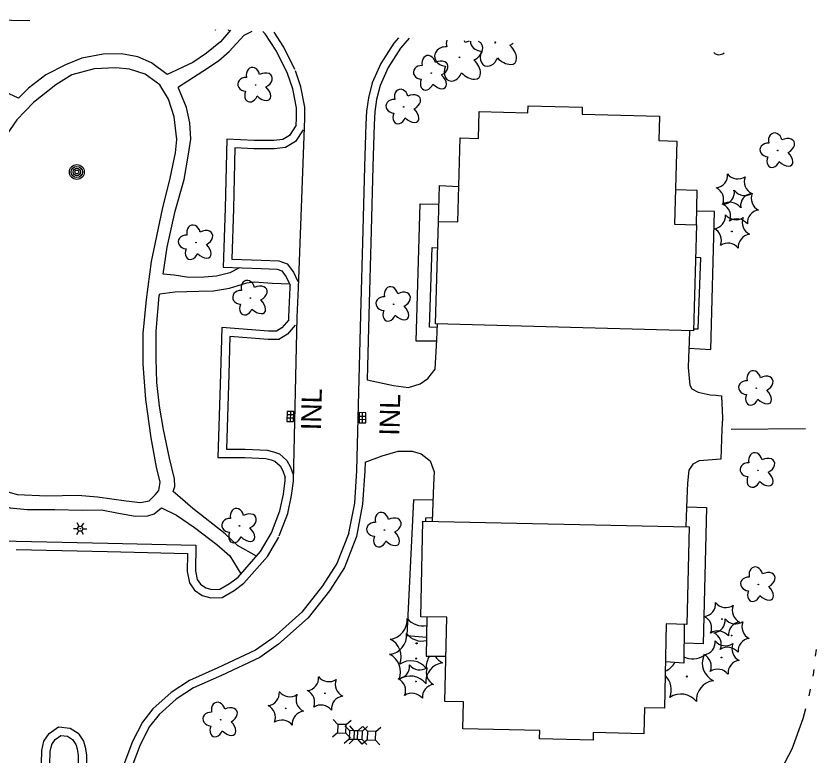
# Model space of a CAD drawing. Extents: x 588843 to 2552415, y 180129 to 269402.
# Drawn here: x 607889.6 to 608128.7, y 183988.2 to 184209.1 of the extents above; entities that cross this region are included whole.
import ezdxf

# ---------------------------------------------------------------- set-up
doc = ezdxf.new("R2010")
doc.units = 0
for name, color, linetype in [('E_BLD', 7, 'Continuous'), ('E_BLD_HvyDash', 7, 'Continuous'), ('E_DRN', 7, 'Continuous'), ('E_DRN_RipRap', 7, 'Continuous'), ('E_DRN_Text', 7, 'Continuous'), ('E_DWY', 7, 'Continuous'), ('E_LAND_Vegetation', 7, 'Continuous'), ('E_LTG', 7, 'Continuous'), ('E_MISCPROP', 7, 'Continuous'), ('E_PATH_Sidewalk', 7, 'Continuous'), ('E_RDWY_C_and_G', 7, 'Continuous'), ('E_UTL_AG_Bold', 7, 'Continuous'), ('E_WTR_P', 7, 'Continuous')]:
    doc.layers.add(name, color=color, linetype=linetype)

# ---------------------------------------------------------------- blocks, each defined once
blk = doc.blocks.new('DTRE_3')
at = {"layer": 'E_LAND_Vegetation'}
blk.add_circle((-0.6, 0), 0.601, dxfattribs=at)
for centre, major_axis, ratio in [((-6.1, 17.5), (4.5, -16.3), 0.782863), ((13.3, 9), (-17.3, -9.6), 0.691916), ((-19.3, 0.5), (16.2, -0.4), 0.832022), ((-8.2, -17.2), (5.9, 15.9), 0.716896), ((11.6, -12.2), (-16.4, 15), 0.560249)]:
    blk.add_ellipse(centre, major_axis=major_axis, ratio=ratio, start_param=1.570796, end_param=4.712389, dxfattribs=at)
blk = doc.blocks.new('CTRE_3')
at = {"layer": 'E_LAND_Vegetation'}
blk.add_circle((0, 0), 0.733, dxfattribs=at)
for centre, start, end in [((-39.3, 29.4), 280.2067, 5.9716), ((5.9, 49), 220.2113, 305.9762), ((45.4, 19.3), 160.2113, 245.9762), ((-45.4, -19.3), 340.2113, 65.9762), ((39.5, -29.6), 100.2511, 185.9272), ((-5.9, -49), 40.2113, 125.9762)]:
    blk.add_arc(centre, 25.8, start, end, dxfattribs=at)
blk = doc.blocks.new('PED_2')
at = {"layer": 'E_UTL_AG_Bold'}
for p, q in [((-8.2, 8.2), (-17.5, 17.5)), ((8.2, 8.2), (17.5, 17.5)), ((-8.2, -8.2), (-17.5, -17.5)), ((8.2, -8.2), (17.5, -17.5))]:
    blk.add_line(p, q, dxfattribs=at)
blk.add_lwpolyline([(-8.2, -8.2), (8.2, -8.2), (8.2, 8.2), (-8.2, 8.2)], close=True, dxfattribs=at)
blk = doc.blocks.new('INLO_2')
at = {"layer": 'E_DRN'}
for p, q in [((6.6, -13.1), (6.6, 0)), ((13.1, -13.1), (13.1, 0)), ((19.7, -6.6), (0, -6.6))]:
    blk.add_line(p, q, dxfattribs=at)
blk.add_lwpolyline([(0, -13.1), (19.7, -13.1), (19.7, 0), (0, 0)], close=True, dxfattribs=at)
blk = doc.blocks.new('INLT_98')
at = {"layer": 'E_DRN_Text'}
blk.add_text('INL', height=39.37, dxfattribs=at).set_placement((-36.2, -19.7))
blk = doc.blocks.new('INLT_99')
at = {"layer": 'E_DRN_Text'}
blk.add_text('INL', height=39.37, dxfattribs=at).set_placement((-36.2, -19.7))
blk = doc.blocks.new('LPOL_3')
at = {"layer": 'E_LTG'}
for p, q in [((-13.1, 0), (-4.9, 0)), ((-2.5, 4.3), (-6.6, 11.4)), ((2.5, 4.3), (6.6, 11.4)), ((4.9, 0), (13.1, 0)), ((-6.6, -11.4), (-2.5, -4.3)), ((6.6, -11.4), (2.5, -4.3))]:
    blk.add_line(p, q, dxfattribs=at)
for radius in [4.92, 4.92, 4.92, 0.41]:
    blk.add_circle((0, 0), radius, dxfattribs=at)
blk = doc.blocks.new('POLE_2')
at = {"layer": 'E_MISCPROP'}
for radius in [14.6, 11, 7.32, 3.66]:
    blk.add_circle((0, 0), radius, dxfattribs=at)
blk = doc.blocks.new('DTRE_4')
at = {"layer": 'E_LAND_Vegetation'}
blk.add_circle((-0.6, 0), 0.601, dxfattribs=at)
for centre, major_axis, ratio in [((-6.1, 17.5), (4.5, -16.3), 0.782863), ((13.3, 9), (-17.3, -9.6), 0.691916), ((-19.3, 0.5), (16.2, -0.4), 0.832022), ((-8.2, -17.2), (5.9, 15.9), 0.716896), ((11.6, -12.2), (-16.4, 15), 0.560249)]:
    blk.add_ellipse(centre, major_axis=major_axis, ratio=ratio, start_param=1.570796, end_param=4.712389, dxfattribs=at)
blk = doc.blocks.new('CTRE_4')
at = {"layer": 'E_LAND_Vegetation'}
blk.add_circle((0, 0), 0.733, dxfattribs=at)
for centre, start, end in [((-39.3, 29.4), 280.2067, 5.9716), ((5.9, 49), 220.2113, 305.9762), ((45.4, 19.3), 160.2113, 245.9762), ((-45.4, -19.3), 340.2113, 65.9762), ((39.5, -29.6), 100.2511, 185.9272), ((-5.9, -49), 40.2113, 125.9762)]:
    blk.add_arc(centre, 25.8, start, end, dxfattribs=at)

msp = doc.modelspace()

# ---------------------------------------------------------------- linework, layer by layer
at = {"layer": 'E_BLD'}
for points in [[(608092.16, 184115.01), (608015.06, 184117.13), (608015.9, 184147.7), (608021.66, 184147.54), (608022.35, 184172.66), (608027.86, 184172.51), (608028.09, 184180.59), (608042.65, 184180.19), (608042.71, 184182.31), (608058.9, 184181.87), (608058.84, 184179.76), (608081.94, 184179.13), (608081.74, 184171.87), (608087.16, 184171.72), (608086.48, 184146.89), (608093.03, 184146.71)], [(608011.25, 184058.15), (608090.81, 184056.44), (608090.18, 184027.24), (608083.96, 184027.38), (608083.42, 184002.19), (608077.47, 184002.32), (608077.3, 183994.57), (608062.19, 183994.89), (608062.14, 183992.66), (608046.14, 183993.01), (608046.19, 183995.5), (608023.2, 183995.99), (608023.38, 184004.07), (608017.82, 184004.19), (608018.36, 184029.36), (608010.63, 184029.53)]]:
    msp.add_lwpolyline(points, close=True, dxfattribs=at)
at = {"layer": 'E_BLD_HvyDash'}
for points in [[(608015.9, 184147.7), (608016.18, 184158.47), (608021.95, 184158.16)], [(608093.03, 184146.71), (608093.19, 184156.94), (608086.76, 184157.17)], [(608012.47, 184029.49), (608012.23, 184017.72), (608018.11, 184017.71)], [(608089.36, 184027.26), (608089.23, 184015.7), (608083.72, 184016.01)]]:
    msp.add_lwpolyline(points, dxfattribs=at)
at = {"layer": 'E_DRN_RipRap'}
msp.add_lwpolyline([(608103.38, 184085.6), (608125.59, 184085.79)], dxfattribs=at)
at = {"layer": 'E_DWY'}
for points in [[(607973.35, 184176.48), (607971.36, 184173.42), (607969.36, 184172.22), (607966.7, 184171.92), (607960.82, 184171.94), (607952.6, 184172.33), (607952.14, 184151.66), (607951.5, 184134.04), (607962.86, 184133.62), (607967.66, 184133.45), (607969.11, 184132.9), (607970.42, 184131.19), (607971.61, 184128.7)], [(607975.45, 184175.12), (607973.15, 184171.57), (607970.18, 184169.79), (607966.84, 184169.42), (607960.75, 184169.44), (607955.04, 184169.71), (607954.64, 184151.59), (607954.09, 184136.44), (607962.95, 184136.12), (607968.15, 184135.93), (607970.66, 184134.99), (607972.56, 184132.5), (607973.87, 184129.78)], [(607971.15, 184118.32), (607969.08, 184115.94), (607967.47, 184114.92), (607965.12, 184114.91), (607951.14, 184116.01), (607950.73, 184102.1), (607949.92, 184077.12), (607958.06, 184077.12), (607964.32, 184076.8), (607965.88, 184076.45), (607967.04, 184076.01), (607968.56, 184074.68), (607969.39, 184073.18), (607970.1, 184071.2)], [(607973.04, 184116.68), (607970.73, 184114.03), (607968.21, 184112.43), (607965.03, 184112.41), (607953.56, 184113.31), (607953.23, 184102.02), (607952.5, 184079.62), (607958.12, 184079.62), (607964.66, 184079.28), (607966.59, 184078.85), (607968.34, 184078.19), (607970.53, 184076.27), (607971.67, 184074.21), (607972.45, 184072.04)], [(607994.57, 184100.4), (608002.47, 184098.65), (608006.96, 184098.09), (608010.43, 184099.14), (608012.75, 184100.72), (608014.91, 184103.59), (608015.13, 184107.01), (608015.42, 184112.3), (608015.6, 184117.11)], [(608090.93, 184115.05), (608090.81, 184111.71), (608090.63, 184107.01), (608090.53, 184104.07), (608091.02, 184098.76), (608091.67, 184097.66), (608093.5, 184096.71), (608097.09, 184095.89), (608098.76, 184095.73), (608100.51, 184095.57), (608100.76, 184088.9), (608100.64, 184085.57), (608100.32, 184076.65), (608093.83, 184076.11), (608091.93, 184075.1), (608090.69, 184073.38), (608090.35, 184069.47), (608090.18, 184064.77), (608090.08, 184062.12), (608089.87, 184056.46)], [(607993.99, 184075.71), (607999.06, 184077.59), (608003.82, 184078.99), (608008.04, 184079.03), (608010.75, 184078.25), (608013.42, 184076.09), (608014.58, 184072.81), (608014.44, 184068.99), (608014.04, 184058.09)]]:
    msp.add_lwpolyline(points, dxfattribs=at)
at = {"layer": 'E_LAND_Vegetation'}
msp.add_lwpolyline([(608032.99, 184201.25), (608032.8, 184201.26)], dxfattribs=at)
for centre, radius in [((608022.14, 184196.76), 0.128), ((608009.39, 184021.58), 0.167), ((608009.23, 184017.03), 0.167), ((608090.13, 184011.66), 0.167)]:
    msp.add_circle(centre, radius, dxfattribs=at)
for centre, radius, start, end in [((608032.89, 184201.17), 0.128, 134.9877, 39.7252), ((608000.68, 184028.64), 5.9, 278.0212, 3.7861), ((608011.17, 184032.72), 5.9, 218.0258, 282.1426), ((608000.51, 184024.09), 5.9, 278.0212, 3.7861), ((607998.86, 184017.56), 5.9, 338.0258, 63.7907), ((608011.01, 184028.16), 5.9, 218.0258, 282.9014), ((607998.69, 184013.01), 5.9, 338.0258, 63.7907), ((608007.61, 184010.45), 5.9, 38.0258, 123.7907), ((608017.99, 184009.91), 5.91, 98.0656, 183.7417), ((608018.15, 184014.47), 5.91, 146.6259, 183.7417), ((608019.76, 184021.05), 5.9, 214.4791, 243.7907), ((608081.42, 184018.72), 5.9, 292.3062, 330.8885), ((608091.91, 184022.8), 5.9, 243.1705, 303.7907), ((608100.67, 184015.69), 5.9, 158.0258, 243.7907), ((608007.45, 184005.9), 5.9, 38.0258, 123.7907), ((608079.6, 184007.64), 5.9, 338.0258, 46.944), ((608098.89, 184004.55), 5.91, 98.0656, 183.7417), ((608088.35, 184000.53), 5.9, 38.0258, 123.7907)]:
    msp.add_arc(centre, radius, start, end, dxfattribs=at)
for centre, major_axis, ratio, start_param, end_param in [((608018.17, 184197.02), (3.45, -0.22), 0.832022, 1.570796, 4.712389), ((608021.11, 184200.53), (0.82, -3.52), 0.782863, 4.128877, 4.712389), ((608021.11, 184200.53), (0.82, -3.52), 0.782863, 1.570796, 1.720487), ((608025.18, 184198.56), (-3.77, -1.91), 0.691916, 4.404781, 4.712389), ((608028.92, 184201.43), (3.45, -0.22), 0.832022, 3.157746, 4.712389), ((608025.18, 184198.56), (-3.77, -1.91), 0.691916, 1.570796, 3.648807), ((608035.4, 184198.48), (-3.38, 3.34), 0.560249, 1.570796, 4.712389), ((608035.93, 184202.97), (-3.77, -1.91), 0.691916, 1.570796, 1.856752), ((608031.14, 184197.57), (1.39, 3.35), 0.716896, 1.570796, 4.712389), ((608100.39, 184201.03), (1.39, 3.35), 0.716896, 2.783822, 4.007213), ((608024.65, 184194.07), (-3.38, 3.34), 0.560249, 1.570796, 4.712389), ((608020.39, 184193.15), (1.39, 3.35), 0.716896, 1.570796, 4.712389)]:
    msp.add_ellipse(centre, major_axis=major_axis, ratio=ratio, start_param=start_param, end_param=end_param, dxfattribs=at)
at = {"layer": 'E_LTG'}
for p, q in [((607949.22, 184204.87), (607949.38, 184205.12)), ((607953.22, 184204.71), (607953.1, 184204.94))]:
    msp.add_line(p, q, dxfattribs=at)
at = {"layer": 'E_PATH_Sidewalk'}
for points in [[(607953.77, 184204.91), (607950.72, 184201.41), (607946.57, 184198.03), (607942.45, 184195.24), (607934.77, 184191.6), (607930.09, 184195.1), (607926.04, 184196.91), (607921.17, 184197.78), (607915.67, 184197.68), (607909.26, 184196.54), (607904.38, 184194.56), (607898.58, 184191.54), (607893.34, 184187.51), (607890.39, 184184.58), (607883.44, 184187.78), (607877.31, 184191.53), (607873.31, 184194.81), (607869.93, 184199.15), (607866.11, 184204.49), (607862.7, 184209.12)], [(607956.48, 184133.85), (607953.58, 184132.37), (607949.52, 184131.34), (607945.88, 184131.08), (607941.27, 184130.95), (607936.88, 184131.6), (607933.66, 184131.91), (607934.83, 184140.01), (607937.19, 184150.81), (607939.88, 184160.22), (607941.14, 184167.82), (607941.89, 184172.31), (607941.58, 184177.22), (607940.57, 184181.77), (607938.23, 184187.54), (607938.24, 184187.93), (607945.48, 184192.67), (607950.2, 184195.73), (607953.33, 184198.46), (607957.83, 184203.4), (607960.22, 184204.61)], [(607884.36, 184067.64), (607889.99, 184066.06), (607898.8, 184065.64), (607908.12, 184065.89), (607913.99, 184065.38), (607922.57, 184064.19), (607926.87, 184063.64), (607929.44, 184064.23), (607931.26, 184065.93), (607932.29, 184067.26), (607932.68, 184069.8), (607931.67, 184074.25), (607930.02, 184083.04), (607928.48, 184094.47), (607927.68, 184104.99), (607927.63, 184114.21), (607928.68, 184124.37), (607930.17, 184135.69), (607933.39, 184151.36), (607935.69, 184160.59), (607937.34, 184168.18), (607937.68, 184172.18), (607936.94, 184178.98), (607935.18, 184184.24), (607932.59, 184188.55), (607928.19, 184191.75), (607923.54, 184193.19), (607919.44, 184193.63), (607912.95, 184193.28), (607906.32, 184191.56), (607901.5, 184188.5), (607894.84, 184183.25), (607889.84, 184178.04), (607884.98, 184170.96)], [(608015.4, 184111.9), (608009.2, 184111.94), (608010.4, 184152.98), (608016.03, 184152.87)], [(608090.74, 184109.86), (608097.36, 184109.42), (608098.37, 184150.67), (608093.09, 184150.78)], [(608015.56, 184116.03), (608013.18, 184116.11), (608014.05, 184139.91), (608015.69, 184139.85)], [(608092.17, 184115.64), (608093.57, 184115.64), (608094.34, 184136.79), (608092.76, 184136.88)], [(607961.5, 184047.62), (607955.87, 184050.86), (607952.18, 184054.33), (607942.45, 184061.84), (607938.65, 184065.22), (607936.56, 184066.96), (607937.1, 184068.51), (607936.99, 184070.77), (607935.54, 184076.9), (607933.7, 184085.5), (607932.48, 184092.51), (607931.76, 184099.59), (607931.53, 184106.76), (607931.53, 184114.9), (607932.41, 184125.45), (607932.62, 184126.04), (607937.06, 184126.66), (607944.23, 184126.89), (607948.64, 184126.92), (607953.47, 184127.73), (607958.63, 184129.31), (607960.8, 184129.62), (607966.27, 184129.22), (607971.43, 184129.07)], [(607852.35, 184047.32), (607860.3, 184054.43), (607867.49, 184060.64), (607872.34, 184064.68), (607877.94, 184067.61), (607881.93, 184064.13), (607887.84, 184062.06), (607892.92, 184061.58), (607901.25, 184061.57), (607909.48, 184061.37), (607915.17, 184061.46), (607920.24, 184060.49), (607925.3, 184059.62), (607929.03, 184059.68), (607930.92, 184060.29), (607933.14, 184062.08), (607937.57, 184059.86), (607943.03, 184056.23), (607949.7, 184051.08), (607953.5, 184047.71), (607956.84, 184042.36)], [(608014.27, 184064.4), (608008.43, 184064.5), (608006.46, 184023.88), (608012.35, 184023.47)], [(608090.09, 184062.43), (608095.98, 184062.21), (608094.99, 184021.46), (608089.3, 184021.66)], [(608014.08, 184059.11), (608012.03, 184058.99), (608012.03, 184058.14)]]:
    msp.add_lwpolyline(points, dxfattribs=at)
at = {"layer": 'E_RDWY_C_and_G'}
for points in [[(607893.73, 184207.68), (607888.3, 184207.81), (607886.65, 184208.01)], [(607970.78, 184191.96), (607967.49, 184198.56), (607964.15, 184203.78), (607963.38, 184204.47)], [(607973.01, 184193.08), (607969.66, 184199.79), (607966.77, 184204.31)], [(608003.95, 184202.6), (608002.54, 184201.04), (607998.66, 184194.91), (607996.08, 184189.12), (607994.94, 184184.63), (607994.35, 184180.68), (607994.21, 184176.75), (607993.84, 184164.15), (607993.31, 184145.06), (607992.55, 184119.8), (607992.16, 184104.4), (607991.44, 184073.27), (607990.76, 184063.53), (607988.95, 184054.02)], [(608007.18, 184202.45), (608004.54, 184199.53), (608000.87, 184193.73), (607998.45, 184188.3), (607997.39, 184184.14), (607996.85, 184180.45), (607996.71, 184176.67), (607996.33, 184164.08), (607995.81, 184144.99), (607995.05, 184119.73), (607994.66, 184104.34), (607994.57, 184100.4)], [(607968.31, 184053.68), (607970.88, 184060.44), (607972, 184065.78), (607972.57, 184070.01), (607973.67, 184119.11), (607974.09, 184127.9), (607975.93, 184178.48), (607975.94, 184181.9), (607974.79, 184187.94), (607973.14, 184192.77)], [(607973.35, 184176.48), (607973.43, 184178.53), (607973.44, 184181.67), (607972.37, 184187.3), (607970.78, 184191.96)], [(607971.15, 184118.32), (607971.17, 184119.19), (607971.59, 184128), (607971.61, 184128.7)], [(607993.99, 184075.71), (607993.93, 184073.15), (607993.24, 184063.21), (607991.41, 184053.56)], [(607965.98, 184054.57), (607968.47, 184061.15), (607969.54, 184066.21), (607970.07, 184070.21), (607970.1, 184071.2)], [(607846.35, 184057.16), (607849, 184051.96), (607853.57, 184045.62), (607857.93, 184041.34), (607861.03, 184040.25), (607863.37, 184039.96), (607866.04, 184040.65), (607868.08, 184042.74), (607868.64, 184044.77), (607868.94, 184052.9), (607889.7, 184052.15)], [(607889.7, 184052.15), (607917.03, 184051.54), (607943.39, 184050.88), (607943.31, 184043.24), (607943.8, 184040.67), (607944.73, 184039.26), (607946.36, 184038.22), (607948.2, 184037.66), (607950.56, 184037.77), (607953.46, 184039.43), (607955.99, 184041.4), (607962.73, 184049), (607965.98, 184054.57)], [(607989.08, 184054.47), (607985.54, 184045.44), (607981.28, 184038.75), (607975.11, 184030.93), (607966.52, 184023.26), (607961.24, 184019.55), (607949.99, 184014.23), (607941.45, 184010.5), (607935.96, 184006.84), (607930.56, 184001.99), (607927.44, 183998.04), (607924.42, 183992.28), (607921.83, 183985.33), (607920.82, 183979.6), (607920.64, 183972.34)], [(607889.64, 184049.65), (607916.98, 184049.05), (607940.86, 184048.44), (607940.8, 184043.01), (607941.44, 184039.71), (607942.94, 184037.44), (607945.3, 184035.93), (607947.89, 184035.15), (607951.28, 184035.31), (607954.86, 184037.35), (607957.7, 184039.57), (607964.77, 184047.53), (607968.14, 184053.31)], [(607991.41, 184053.56), (607987.78, 184044.3), (607983.32, 184037.3), (607976.93, 184029.21), (607968.08, 184021.3), (607962.5, 184017.38), (607951.02, 184011.95), (607942.65, 184008.3), (607937.5, 184004.86), (607932.39, 184000.27), (607929.54, 183996.67), (607926.71, 183991.25), (607924.25, 183984.67), (607923.31, 183979.35), (607923.14, 183972.28)], [(607895.55, 183911.39), (607895.94, 183928.82), (607896.29, 183945.13), (607897, 183977.92), (607897.34, 183989.58), (607897.98, 183992.35), (607899.51, 183994.58), (607902.29, 183996.65), (607905.84, 183996.23), (607908.25, 183994.72), (607909.85, 183992.37), (607910.35, 183990.55), (607910.74, 183988.26), (607910.62, 183980.4)], [(607898.05, 183911.33), (607898.44, 183928.76), (607898.79, 183945.07), (607899.5, 183977.85), (607899.84, 183989.26), (607900.31, 183991.33), (607901.33, 183992.82), (607902.99, 183994.05), (607904.99, 183993.82), (607906.48, 183992.88), (607907.55, 183991.31), (607907.9, 183990.01), (607908.24, 183988.07), (607908.12, 183980.43)]]:
    msp.add_lwpolyline(points, dxfattribs=at)
at = {"layer": 'E_WTR_P'}
for points in [[(608128.75, 184019.76), (608128.53, 184017.77)], [(608128.08, 184013.79), (608127.91, 184012.26), (608127.82, 184011.81)], [(608127.02, 184007.88), (608126.62, 184005.92)], [(608125.64, 184002.04), (608124.82, 183999.03), (608121.52, 183989.91), (608118.48, 183984.02), (608114.18, 183978.17), (608112.78, 183976.3)]]:
    msp.add_lwpolyline(points, dxfattribs=at)

# ---------------------------------------------------------------- block references
at = {"layer": 'E_DRN'}
for p, xscale, yscale, rotation in [((607970.57, 184087.91), 0.15240030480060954, 0.15240030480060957, 88.70385392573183), ((607994.24, 184090.5), 0.1524003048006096, 0.15240030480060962, -91.32038016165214)]:
    msp.add_blockref('INLO_2', p, dxfattribs=dict(at, xscale=xscale, yscale=yscale, rotation=rotation))
at = {"layer": 'E_DRN_Text', "xscale": 0.15240030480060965}
for name, p, yscale, rotation in [('INLT_98', (607977.91, 184090.82), 0.15240030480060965, 88.70385392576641), ('INLT_99', (608001.34, 184089.19), 0.15240030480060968, 88.67961983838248)]:
    msp.add_blockref(name, p, dxfattribs=dict(at, yscale=yscale, rotation=rotation))
at = {"layer": 'E_LAND_Vegetation', "xscale": 0.15240030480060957, "yscale": 0.15240030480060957, "rotation": -2.1855189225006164}
for name, p in [('DTRE_4', (608013.83, 184192.05)), ('DTRE_4', (607961.32, 184188.48)), ('DTRE_4', (608005.62, 184181.96)), ('DTRE_4', (608117.41, 184168.9)), ('CTRE_4', (608104.23, 184156.92)), ('CTRE_4', (608106.31, 184151.96)), ('CTRE_4', (608103.59, 184144.71)), ('DTRE_3', (607943.52, 184141.38)), ('DTRE_3', (607959.79, 184124.8)), ('DTRE_3', (608002.59, 184122.94)), ('DTRE_4', (608111, 184097.83)), ('DTRE_4', (608111.48, 184073.29)), ('DTRE_3', (607956.53, 184056.67)), ('DTRE_3', (607999.83, 184055.45)), ('DTRE_4', (608111.61, 184039.16)), ('CTRE_4', (608100.64, 184028.79)), ('CTRE_4', (608103.52, 184023.91)), ('CTRE_4', (608100.53, 184017.35)), ('CTRE_3', (608009.17, 184010.15)), ('CTRE_3', (607981.98, 184006.63)), ('CTRE_3', (607970.24, 184002.13)), ('DTRE_3', (607950.9, 183998.73))]:
    msp.add_blockref(name, p, dxfattribs=at)
at = {"layer": 'E_LTG', "xscale": 0.15240030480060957, "yscale": 0.15240030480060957, "rotation": -2.1855189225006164}
msp.add_blockref('LPOL_3', (607908.84, 184055.85), dxfattribs=at)
at = {"layer": 'E_MISCPROP', "xscale": 0.15240030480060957, "yscale": 0.15240030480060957, "rotation": -2.1855189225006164}
msp.add_blockref('POLE_2', (607907.81, 184162.49), dxfattribs=at)
at = {"layer": 'E_UTL_AG_Bold', "xscale": 0.15240030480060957, "yscale": 0.15240030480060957, "rotation": -2.1855189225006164}
for p in [(607987.01, 183996.07), (607990.47, 183994.18), (607991.94, 183994.13), (607995.86, 183993.98)]:
    msp.add_blockref('PED_2', p, dxfattribs=at)

doc.saveas('drawing.dxf')
